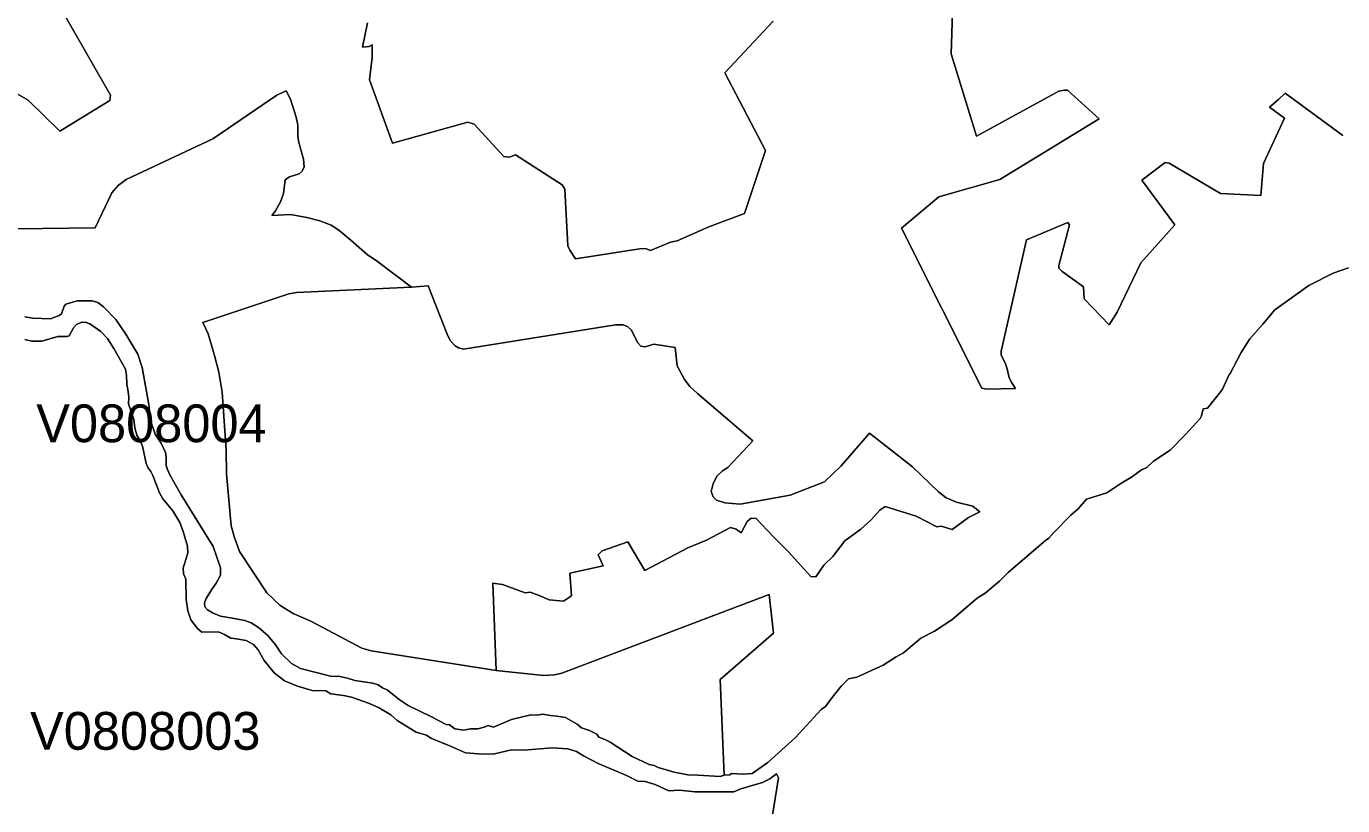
# Model space of a CAD drawing. Extents: x 369010 to 735936, y 6377141 to 6616555.
# Drawn here: x 554985 to 558469, y 6483930 to 6485993 of the extents above; entities that cross this region are included whole.
import ezdxf
from ezdxf.enums import TextEntityAlignment as Align

# ---------------------------------------------------------------- set-up
doc = ezdxf.new("R2010")
doc.units = 0
doc.header["$LTSCALE"] = 40
doc.layers.add('3', color=7, linetype='Continuous', lineweight=13)
doc.layers.add('4', color=7, linetype='Continuous')

msp = doc.modelspace()

# ---------------------------------------------------------------- linework, layer by layer
at = {"layer": '3'}
for points in [[(557442.63, 6486224.84), (557432.37, 6485919.98), (557499.4, 6485702.51), (557717.2, 6485821.67), (557732.76, 6485824.15), (557740.54, 6485823.82), (557824.45, 6485748.19), (557561.3, 6485587.48), (557400.1, 6485542.13), (557300.96, 6485458.72), (557514.13, 6485035.53), (557526.21, 6485032.71), (557603.17, 6485034.7), (557592.91, 6485049.59), (557586.12, 6485063), (557580.66, 6485086.5), (557576.52, 6485099.58), (557564.94, 6485123.74), (557564.61, 6485133.5), (557631.97, 6485427.77), (557741.53, 6485473.78), (557745.83, 6485467.82), (557717.86, 6485359.75), (557718.03, 6485353.46), (557726.8, 6485344.36), (557782.91, 6485303.97), (557784.23, 6485271.87), (557850.43, 6485203.35), (557871.95, 6485236.61)], [(557561.3, 6485587.48), (557824.45, 6485748.19), (557740.54, 6485823.82), (557732.76, 6485824.15), (557717.2, 6485821.67), (557499.4, 6485702.51), (557432.37, 6485919.98), (557442.63, 6486224.84)], [(554914.23, 6485841.37), (554989.7, 6485798), (555073.94, 6485715.75), (555205.68, 6485797.01), (555207.33, 6485810.91), (555051.43, 6486084.49)], [(555051.43, 6486084.49), (555207.33, 6485810.91), (555205.68, 6485797.01), (555073.94, 6485715.75), (554989.7, 6485798), (554914.23, 6485841.37)], [(555887.72, 6486002.4), (555874.81, 6485938.02), (555892.19, 6485940.17), (555900.46, 6485944.14), (555900.46, 6485910.88), (555893.51, 6485851.96), (555953.76, 6485684.3), (556153.52, 6485739.25), (556170.24, 6485734.12), (556249.02, 6485648.88), (556263.75, 6485647.23), (556279.8, 6485653.02), (556402.93, 6485573.91), (556410.55, 6485561.99), (556418.33, 6485411.88), (556423.46, 6485400.79), (556438.68, 6485377.46), (556613.62, 6485405.1), (556626.36, 6485404.6), (556636.79, 6485399.8), (556690.08, 6485421.65), (556707.46, 6485425.78), (556791.21, 6485462.86), (556886.04, 6485498.11), (556940.99, 6485664.11), (556833.74, 6485869.67), (556961.18, 6486006.54)], [(556961.18, 6486006.54), (556833.74, 6485869.67), (556940.99, 6485664.11), (556886.04, 6485498.11), (556791.21, 6485462.86), (556707.46, 6485425.78), (556690.08, 6485421.65), (556636.79, 6485399.8), (556626.36, 6485404.6), (556613.62, 6485405.1), (556438.68, 6485377.46), (556423.46, 6485400.79), (556418.33, 6485411.88), (556410.55, 6485561.99), (556402.93, 6485573.91), (556279.8, 6485653.02), (556263.75, 6485647.23), (556249.02, 6485648.88), (556170.24, 6485734.12), (556153.52, 6485739.25), (555953.76, 6485684.3), (555893.51, 6485851.96), (555900.46, 6485910.88), (555900.46, 6485944.14), (555892.19, 6485940.17), (555874.81, 6485938.02), (555887.72, 6486002.4)], [(554886.75, 6485456.24), (555166.79, 6485459.55), (555210.97, 6485552.4), (555228.35, 6485572.09), (555249.37, 6485587.32), (555478.26, 6485695.72), (555647.91, 6485811.08), (555672.4, 6485822.33), (555683.99, 6485800.49), (555698.88, 6485752.82), (555703.68, 6485731.47), (555703.18, 6485705.32), (555705, 6485689.1), (555718.41, 6485641.93), (555720.73, 6485620.91), (555714.6, 6485609.99), (555706.66, 6485602.54), (555681.17, 6485594.43), (555669.59, 6485586.82), (555665.78, 6485550.57), (555657.67, 6485528.4), (555644.6, 6485504.73), (555634.83, 6485492.81), (555683.82, 6485494.8), (555727.68, 6485487.02), (555761.94, 6485478.25), (555791.56, 6485466.66), (555812.42, 6485453.59), (555844.19, 6485427.11), (555887.22, 6485389.37), (555914.2, 6485370.51), (556004.57, 6485303.15), (556048.26, 6485305.96)], [(555791.56, 6485466.66), (555761.94, 6485478.25), (555727.68, 6485487.02), (555683.82, 6485494.8), (555634.83, 6485492.81), (555644.6, 6485504.73), (555657.67, 6485528.4), (555665.78, 6485550.57), (555669.59, 6485586.82), (555681.17, 6485594.43), (555706.66, 6485602.54), (555714.6, 6485609.99), (555720.73, 6485620.91), (555718.41, 6485641.93), (555705, 6485689.1), (555703.18, 6485705.32), (555703.68, 6485731.47), (555698.88, 6485752.82), (555683.99, 6485800.49), (555672.4, 6485822.33), (555647.91, 6485811.08), (555478.26, 6485695.72), (555249.37, 6485587.32), (555228.35, 6485572.09), (555210.97, 6485552.4), (555166.79, 6485459.55), (554886.75, 6485456.24)], [(558469.42, 6485704.33), (558316.49, 6485816.54), (558298.62, 6485799.33), (558274.95, 6485778.8), (558315.17, 6485750.34), (558259.56, 6485630.51), (558252.11, 6485545.78), (558145.36, 6485550.41), (558009.98, 6485631.01), (557998.72, 6485632.33), (557937.32, 6485586.16), (558024.38, 6485467.82), (557934.34, 6485366.87), (557871.95, 6485236.61), (557850.43, 6485203.35), (557784.23, 6485271.87), (557782.91, 6485303.97), (557726.8, 6485344.36), (557718.03, 6485353.46), (557717.86, 6485359.75), (557745.83, 6485467.82), (557741.53, 6485473.78), (557631.97, 6485427.77), (557564.61, 6485133.5), (557564.94, 6485123.74), (557576.52, 6485099.58), (557580.66, 6485086.5), (557586.12, 6485063), (557592.91, 6485049.59), (557603.17, 6485034.7), (557526.21, 6485032.71), (557514.13, 6485035.53), (557300.96, 6485458.72), (557400.1, 6485542.13), (557561.3, 6485587.48)], [(557871.95, 6485236.61), (557934.34, 6485366.87), (558024.38, 6485467.82), (557937.32, 6485586.16), (557998.72, 6485632.33), (558009.98, 6485631.01), (558145.36, 6485550.41), (558252.11, 6485545.78), (558259.56, 6485630.51), (558315.17, 6485750.34), (558274.95, 6485778.8), (558298.62, 6485799.33), (558316.49, 6485816.54), (558469.42, 6485704.33)], [(555353.14, 6484865.39), (555354.8, 6484853.97), (555355.46, 6484830.63), (555358.27, 6484820.54), (555365.06, 6484806.47), (555394.35, 6484753.34), (555479.09, 6484616.64), (555498.95, 6484560.03), (555498.46, 6484540.34), (555487.7, 6484519.65), (555474.79, 6484501.78), (555461.22, 6484478.44), (555456.75, 6484467.02), (555457.74, 6484456.92), (555464.2, 6484448.48), (555479.59, 6484439.55), (555498.62, 6484431.6), (555540, 6484425.15), (555563.5, 6484420.18), (555580.38, 6484414.72), (555599.08, 6484402.14), (555624.24, 6484380.63), (555645.59, 6484354.81), (555660.15, 6484332.13), (555687.13, 6484306.81), (555710.63, 6484293.57), (555793.55, 6484272.55), (555809.93, 6484273.21), (555835.42, 6484268.25), (555853.96, 6484261.3), (555901.62, 6484254.51), (555916.52, 6484250.21), (555927.61, 6484242.1), (555940.19, 6484237.3), (555971.3, 6484210.99), (555995.3, 6484195.1), (556055.54, 6484166.46), (556095.92, 6484145.61), (556104.86, 6484144.29), (556118.76, 6484134.19), (556142.6, 6484130.39), (556160.14, 6484133.86), (556180.33, 6484134.03), (556196.88, 6484138), (556207.64, 6484142.96), (556221.54, 6484138.16), (556269.04, 6484158.19), (556320.02, 6484171.1), (556338.22, 6484170.11), (556350.8, 6484172.59), (556372.48, 6484168.78), (556389.03, 6484167.62), (556412.2, 6484163.32), (556442.66, 6484145.78), (556453.91, 6484136.67), (556475.43, 6484129.23), (556494.46, 6484119.3), (556500.25, 6484111.85), (556516.14, 6484105.72), (556530.04, 6484098.44), (556588.63, 6484060.21), (556633.15, 6484039.19), (556647.05, 6484036.38), (556656.98, 6484031.41), (556699.85, 6484018.67), (556735.76, 6484011.88), (556762.41, 6484011.39), (556821.66, 6484007.42), (556831.59, 6484011.55), (556821, 6484264.11), (556962.83, 6484387.25), (556951.08, 6484489.53), (556402.27, 6484280.99), (556382.58, 6484276.86), (556353.95, 6484274.7), (556228.49, 6484288.44), (555897.82, 6484340.08), (555872.49, 6484347.53), (555737.77, 6484418.69), (555691.1, 6484439.05), (555657.17, 6484460.23), (555621.59, 6484493.34), (555548.77, 6484602.9), (555534.7, 6484642.95), (555527.42, 6484671.42), (555514.84, 6484808.79), (555513.68, 6484872.5), (555503.09, 6485024.44), (555494.65, 6485078.06), (555483.39, 6485121.59), (555466.02, 6485178.85), (555452.45, 6485209.64), (555679.68, 6485284.94), (555700.37, 6485289.08), (556004.57, 6485303.15), (555914.2, 6485370.51), (555887.22, 6485389.37), (555844.19, 6485427.11), (555812.42, 6485453.59), (555791.56, 6485466.66)], [(558483.82, 6485354.12), (558443.43, 6485339.72), (558378.89, 6485306.95), (558289.02, 6485242.41), (558257.57, 6485204.67), (558223.15, 6485166.11), (558199.81, 6485129.53), (558170.02, 6485072.93), (558169.69, 6485073.59), (558150.66, 6485033.04), (558143.21, 6485022.62), (558111.43, 6484982.57), (558099.85, 6484981.08), (558095.38, 6484962.04), (558091.41, 6484954.76), (558053.17, 6484913.22), (558011.96, 6484871.51), (557968.44, 6484842.05), (557950.4, 6484825.83), (557936.49, 6484819.54), (557910.34, 6484799.85), (557884.03, 6484784.95), (557844.31, 6484757.98), (557790.69, 6484741.92), (557769.17, 6484716.27), (557749.14, 6484699.55), (557704.29, 6484653.71), (557691.22, 6484638.48), (557682.11, 6484632.36), (557584.3, 6484548.28), (557560.64, 6484524.78), (557522.57, 6484493), (557501.88, 6484479.43), (557434.52, 6484422), (557388.68, 6484392.38), (557352.1, 6484373.51), (557306.75, 6484334.95), (557286.89, 6484324.36), (557252.63, 6484302.67), (557182.95, 6484270.9), (557161.11, 6484265.77), (557141.25, 6484246.57), (557117.42, 6484216.61), (557100.04, 6484192.95), (557088.95, 6484184.84), (557020.6, 6484110.86), (556947.28, 6484044.49), (556905.9, 6484015.69), (556882.73, 6484013.54), (556851.28, 6484015.19), (556846.49, 6484012.22), (556831.59, 6484011.55), (556821.66, 6484007.42), (556762.41, 6484011.39), (556735.76, 6484011.88), (556699.85, 6484018.67), (556656.98, 6484031.41), (556647.05, 6484036.38), (556633.15, 6484039.19), (556588.63, 6484060.21), (556530.04, 6484098.44), (556516.14, 6484105.72), (556500.25, 6484111.85), (556494.46, 6484119.3), (556475.43, 6484129.23), (556453.91, 6484136.67), (556442.66, 6484145.78), (556412.2, 6484163.32), (556389.03, 6484167.62), (556372.48, 6484168.78), (556350.8, 6484172.59), (556338.22, 6484170.11), (556320.02, 6484171.1), (556269.04, 6484158.19), (556221.54, 6484138.16), (556207.64, 6484142.96), (556196.88, 6484138), (556180.33, 6484134.03), (556160.14, 6484133.86), (556142.6, 6484130.39), (556118.76, 6484134.19), (556104.86, 6484144.29), (556095.92, 6484145.61), (556055.54, 6484166.46), (555995.3, 6484195.1), (555971.3, 6484210.99), (555940.19, 6484237.3), (555927.61, 6484242.1), (555916.52, 6484250.21), (555901.62, 6484254.51), (555853.96, 6484261.3), (555835.42, 6484268.25), (555809.93, 6484273.21)], [(557286.89, 6484324.36), (557306.75, 6484334.95), (557352.1, 6484373.51), (557388.68, 6484392.38), (557434.52, 6484422), (557501.88, 6484479.43), (557522.57, 6484493), (557560.64, 6484524.78), (557584.3, 6484548.28), (557682.11, 6484632.36), (557691.22, 6484638.48), (557704.29, 6484653.71), (557749.14, 6484699.55), (557769.17, 6484716.27), (557790.69, 6484741.92), (557844.31, 6484757.98), (557884.03, 6484784.95), (557910.34, 6484799.85), (557936.49, 6484819.54), (557950.4, 6484825.83), (557968.44, 6484842.05), (558011.96, 6484871.51), (558053.17, 6484913.22), (558091.41, 6484954.76), (558095.38, 6484962.04), (558099.85, 6484981.08), (558111.43, 6484982.57), (558143.21, 6485022.62), (558150.66, 6485033.04), (558169.69, 6485073.59), (558170.02, 6485072.93), (558199.81, 6485129.53), (558223.15, 6485166.11), (558257.57, 6485204.67), (558289.02, 6485242.41), (558378.89, 6485306.95), (558443.43, 6485339.72), (558483.82, 6485354.12)], [(556048.26, 6485305.96), (556100.23, 6485174.22), (556107.84, 6485160.81), (556119.92, 6485147.41), (556128.86, 6485142.11), (556142.43, 6485138.47), (556544.44, 6485203.35), (556563.31, 6485203.35), (556575.72, 6485198.55), (556586.81, 6485189.28), (556602.7, 6485156.68), (556611.14, 6485146.41), (556622.39, 6485144.43), (556634.31, 6485148.73), (556646.06, 6485151.54), (556701.83, 6485142.77), (556707.63, 6485094.11), (556727.32, 6485058.03), (556741.06, 6485040), (556761.09, 6485021.62), (556908.05, 6484896.17), (556841.19, 6484825.83), (556827.78, 6484817.06), (556813.38, 6484803.82), (556802.63, 6484783.13), (556797.17, 6484762.28), (556802.46, 6484748.05), (556811.56, 6484739.11), (556834.07, 6484731.99), (556874.62, 6484728.52), (557006.86, 6484752.18), (557097.22, 6484787.77), (557141.25, 6484830.3), (557216.55, 6484916.2), (557330.09, 6484827.49), (557398.94, 6484760.79), (557419.29, 6484745.4), (557447.1, 6484734.14), (557490.13, 6484723.05), (557508.83, 6484708.49), (557478.55, 6484692.77), (557435.18, 6484661.16), (557406.22, 6484669.76), (557394.3, 6484668.77), (557340.35, 6484696.57), (557258.26, 6484722.56), (557243.86, 6484712.13), (557220.19, 6484685.82), (557193.88, 6484662.65), (557151.01, 6484631.2), (557119.57, 6484589.99), (557095.73, 6484566.98), (557074.05, 6484536.2), (557061.14, 6484537.19), (557000.07, 6484603.89), (556961.68, 6484642.79), (556916.82, 6484690.12), (556903.58, 6484691.61), (556892.33, 6484682.84), (556877.27, 6484652.88), (556864.03, 6484662.31), (556848.47, 6484666.62), (556785.08, 6484633.02), (556735.93, 6484613.16), (556621.57, 6484552.42), (556576.55, 6484628.39), (556508.86, 6484605.22), (556498.43, 6484593.96), (556511.67, 6484565.33), (556423.79, 6484545.63), (556427.93, 6484486.22), (556406.91, 6484471.65), (556368.68, 6484474.96), (556346.83, 6484484.89), (556318.36, 6484495.65), (556305.29, 6484494), (556245.21, 6484515.84), (556219.89, 6484519.32), (556228.49, 6484288.44), (556353.95, 6484274.7), (556382.58, 6484276.86), (556402.27, 6484280.99), (556951.08, 6484489.53), (556962.83, 6484387.25), (556821, 6484264.11), (556831.59, 6484011.55), (556846.49, 6484012.22), (556851.28, 6484015.19), (556882.73, 6484013.54), (556905.9, 6484015.69), (556947.28, 6484044.49), (557020.6, 6484110.86), (557088.95, 6484184.84), (557100.04, 6484192.95), (557117.42, 6484216.61), (557141.25, 6484246.57), (557161.11, 6484265.77), (557182.95, 6484270.9), (557252.63, 6484302.67), (557286.89, 6484324.36)], [(555809.93, 6484273.21), (555793.55, 6484272.55), (555710.63, 6484293.57), (555687.13, 6484306.81), (555660.15, 6484332.13), (555645.59, 6484354.81), (555624.24, 6484380.63), (555599.08, 6484402.14), (555580.38, 6484414.72), (555563.5, 6484420.18), (555540, 6484425.15), (555498.62, 6484431.6), (555479.59, 6484439.55), (555464.2, 6484448.48), (555457.74, 6484456.92), (555456.75, 6484467.02), (555461.22, 6484478.44), (555474.79, 6484501.78), (555487.7, 6484519.65), (555498.46, 6484540.34), (555498.95, 6484560.03), (555479.09, 6484616.64), (555394.35, 6484753.34), (555365.06, 6484806.47), (555358.27, 6484820.54), (555355.46, 6484830.63), (555354.8, 6484853.97), (555353.14, 6484865.39), (555342.05, 6484890.05), (555326, 6484913.55), (555316.07, 6484942.35), (555311.44, 6484967.34), (555309.12, 6484992.16), (555291.91, 6485089.81), (555279.82, 6485125.23), (555248.21, 6485178.03), (555221.73, 6485216.92), (555189.46, 6485250.68), (555173.9, 6485261.94), (555158.84, 6485266.74), (555119.62, 6485266.9), (555089.83, 6485257.8), (555084.7, 6485252.17), (555077.74, 6485232.31), (555071.62, 6485227.51), (555049.11, 6485219.24), (555001.94, 6485221.06), (554981.09, 6485224.37)], [(554981.09, 6485224.37), (555001.94, 6485221.06), (555049.11, 6485219.24), (555071.62, 6485227.51), (555077.74, 6485232.31), (555084.7, 6485252.17), (555089.83, 6485257.8), (555119.62, 6485266.9), (555158.84, 6485266.74), (555173.9, 6485261.94), (555189.46, 6485250.68), (555221.73, 6485216.92), (555248.21, 6485178.03), (555279.82, 6485125.23), (555291.91, 6485089.81), (555309.12, 6484992.16), (555311.44, 6484967.34), (555316.07, 6484942.35), (555326, 6484913.55), (555342.05, 6484890.05), (555353.14, 6484865.39)], [(555966.5, 6484155.54), (555949.45, 6484170.93), (555916.85, 6484190.46), (555890.2, 6484201.72), (555845.52, 6484217.94), (555824, 6484221.91), (555790.57, 6484226.54), (555777.49, 6484234.49), (555741.25, 6484235.48), (555702.36, 6484246.57), (555668.26, 6484260.97), (555640.79, 6484281.99), (555614.14, 6484314.59), (555598.25, 6484343.06), (555586.34, 6484357.29), (555566.64, 6484367.39), (555540.99, 6484372.02), (555526.59, 6484373.34), (555509.71, 6484383.11), (555493.66, 6484390.06), (555449.8, 6484389.73), (555437.88, 6484399.49), (555420.5, 6484421.84), (555412.39, 6484446.17), (555408.26, 6484476.12), (555406.93, 6484530.08), (555401.14, 6484544.15), (555399.65, 6484559.87), (555404.78, 6484573.11), (555412.23, 6484599.59), (555411.4, 6484617.13), (555400.15, 6484656.36), (555391.04, 6484679.53), (555373, 6484710.48), (555346.03, 6484742.42), (555337.09, 6484758.64), (555319.55, 6484804.15), (555314.25, 6484814.74), (555306.31, 6484825.17), (555302, 6484835.76), (555292.57, 6484881.61), (555284.96, 6484897.99), (555277.34, 6484911.07), (555271.71, 6484930.27), (555269.56, 6484952.94), (555255.16, 6484993.98), (555255.99, 6485012.02), (555254.67, 6485026.75), (555250.53, 6485046.45), (555250.2, 6485069.45), (555247.05, 6485085.84), (555216.93, 6485140.62), (555200.05, 6485166.61), (555182.01, 6485185.47), (555153.05, 6485205.66), (555140.47, 6485209.97), (555129.55, 6485209.47), (555117.96, 6485203.68), (555109.69, 6485194.74), (555098.27, 6485173.72), (555093.14, 6485171.9), (555068.14, 6485172.4), (555025.61, 6485159.65), (554999.63, 6485160.15), (554981.42, 6485164.12)], [(555025.61, 6485159.65), (555068.14, 6485172.4), (555093.14, 6485171.9), (555098.27, 6485173.72), (555109.69, 6485194.74), (555117.96, 6485203.68), (555129.55, 6485209.47), (555140.47, 6485209.97), (555153.05, 6485205.66), (555182.01, 6485185.47), (555200.05, 6485166.61), (555216.93, 6485140.62), (555247.05, 6485085.84), (555250.2, 6485069.45), (555250.53, 6485046.45), (555254.67, 6485026.75), (555255.99, 6485012.02), (555255.16, 6484993.98), (555269.56, 6484952.94), (555271.71, 6484930.27), (555277.34, 6484911.07), (555284.96, 6484897.99), (555292.57, 6484881.61), (555302, 6484835.76), (555306.31, 6484825.17), (555314.25, 6484814.74), (555319.55, 6484804.15), (555337.09, 6484758.64), (555346.03, 6484742.42), (555373, 6484710.48), (555391.04, 6484679.53), (555400.15, 6484656.36), (555411.4, 6484617.13), (555412.23, 6484599.59), (555404.78, 6484573.11), (555399.65, 6484559.87), (555401.14, 6484544.15), (555406.93, 6484530.08), (555408.26, 6484476.12), (555412.39, 6484446.17), (555420.5, 6484421.84), (555437.88, 6484399.49), (555449.8, 6484389.73), (555493.66, 6484390.06), (555509.71, 6484383.11), (555526.59, 6484373.34), (555540.99, 6484372.02), (555566.64, 6484367.39), (555586.34, 6484357.29), (555598.25, 6484343.06), (555614.14, 6484314.59), (555640.79, 6484281.99), (555668.26, 6484260.97), (555702.36, 6484246.57), (555741.25, 6484235.48), (555777.49, 6484234.49), (555790.57, 6484226.54), (555824, 6484221.91), (555845.52, 6484217.94), (555890.2, 6484201.72), (555916.85, 6484190.46), (555949.45, 6484170.93), (555966.5, 6484155.54), (556016.81, 6484125.09), (556043.63, 6484116.65), (556055.54, 6484108.87), (556107.84, 6484087.52), (556147.23, 6484070.64), (556192.74, 6484066.5), (556223.86, 6484067.66), (556269.37, 6484078.25), (556301.48, 6484077.59), (556376.78, 6484083.22), (556417.83, 6484080.73), (556441.33, 6484074.11), (556459.7, 6484062.53), (556498.76, 6484041.67), (556571.42, 6484011.55), (556603.19, 6483995.66), (556622.89, 6483994.18), (556649.04, 6483986.56), (556685.12, 6483969.68), (556714.08, 6483971), (556754.3, 6483967.36), (556857.24, 6483967.2), (556875.61, 6483974.65), (556933.04, 6483992.02), (556953.07, 6484001.13), (556970.28, 6484014.53), (556975.91, 6484004.11), (556948.93, 6483839.59)], [(554981.42, 6485164.12), (554999.63, 6485160.15), (555025.61, 6485159.65)], [(556948.93, 6483839.59), (556975.91, 6484004.11), (556970.28, 6484014.53), (556953.07, 6484001.13), (556933.04, 6483992.02), (556875.61, 6483974.65), (556857.24, 6483967.2), (556754.3, 6483967.36), (556714.08, 6483971), (556685.12, 6483969.68), (556649.04, 6483986.56), (556622.89, 6483994.18), (556603.19, 6483995.66), (556571.42, 6484011.55), (556498.76, 6484041.67), (556459.7, 6484062.53), (556441.33, 6484074.11), (556417.83, 6484080.73), (556376.78, 6484083.22), (556301.48, 6484077.59), (556269.37, 6484078.25), (556223.86, 6484067.66), (556192.74, 6484066.5), (556147.23, 6484070.64), (556107.84, 6484087.52), (556055.54, 6484108.87), (556043.63, 6484116.65), (556016.81, 6484125.09), (555966.5, 6484155.54)]]:
    msp.add_lwpolyline(points, dxfattribs=at)
msp.add_lwpolyline([(556004.57, 6485303.15), (555700.37, 6485289.08), (555679.68, 6485284.94), (555452.45, 6485209.64), (555466.02, 6485178.85), (555483.39, 6485121.59), (555494.65, 6485078.06), (555503.09, 6485024.44), (555513.68, 6484872.5), (555514.84, 6484808.79), (555527.42, 6484671.42), (555534.7, 6484642.95), (555548.77, 6484602.9), (555621.59, 6484493.34), (555657.17, 6484460.23), (555691.1, 6484439.05), (555737.77, 6484418.69), (555872.49, 6484347.53), (555897.82, 6484340.08), (556228.49, 6484288.44), (556219.89, 6484519.32), (556245.21, 6484515.84), (556305.29, 6484494), (556318.36, 6484495.65), (556346.83, 6484484.89), (556368.68, 6484474.96), (556406.91, 6484471.65), (556427.93, 6484486.22), (556423.79, 6484545.63), (556511.67, 6484565.33), (556498.43, 6484593.96), (556508.86, 6484605.22), (556576.55, 6484628.39), (556621.57, 6484552.42), (556735.93, 6484613.16), (556785.08, 6484633.02), (556848.47, 6484666.62), (556864.03, 6484662.31), (556877.27, 6484652.88), (556892.33, 6484682.84), (556903.58, 6484691.61), (556916.82, 6484690.12), (556961.68, 6484642.79), (557000.07, 6484603.89), (557061.14, 6484537.19), (557074.05, 6484536.2), (557095.73, 6484566.98), (557119.57, 6484589.99), (557151.01, 6484631.2), (557193.88, 6484662.65), (557220.19, 6484685.82), (557243.86, 6484712.13), (557258.26, 6484722.56), (557340.35, 6484696.57), (557394.3, 6484668.77), (557406.22, 6484669.76), (557435.18, 6484661.16), (557478.55, 6484692.77), (557508.83, 6484708.49), (557490.13, 6484723.05), (557447.1, 6484734.14), (557419.29, 6484745.4), (557398.94, 6484760.79), (557330.09, 6484827.49), (557216.55, 6484916.2), (557141.25, 6484830.3), (557097.22, 6484787.77), (557006.86, 6484752.18), (556874.62, 6484728.52), (556834.07, 6484731.99), (556811.56, 6484739.11), (556802.46, 6484748.05), (556797.17, 6484762.28), (556802.63, 6484783.13), (556813.38, 6484803.82), (556827.78, 6484817.06), (556841.19, 6484825.83), (556908.05, 6484896.17), (556761.09, 6485021.62), (556741.06, 6485040), (556727.32, 6485058.03), (556707.63, 6485094.11), (556701.83, 6485142.77), (556646.06, 6485151.54), (556634.31, 6485148.73), (556622.39, 6485144.43), (556611.14, 6485146.41), (556602.7, 6485156.68), (556586.81, 6485189.28), (556575.72, 6485198.55), (556563.31, 6485203.35), (556544.44, 6485203.35), (556142.43, 6485138.47), (556128.86, 6485142.11), (556119.92, 6485147.41), (556107.84, 6485160.81), (556100.23, 6485174.22), (556048.26, 6485305.96)], close=True, dxfattribs=at)

# ---------------------------------------------------------------- texts
at = {"layer": '4'}
for s, p in [('V0808004', (555316.07, 6484892.35)), ('V0808003', (555299.77, 6484078.34))]:
    msp.add_text(s, height=100, dxfattribs=at).set_placement(p, align=Align.CENTER)

doc.saveas('drawing.dxf')
